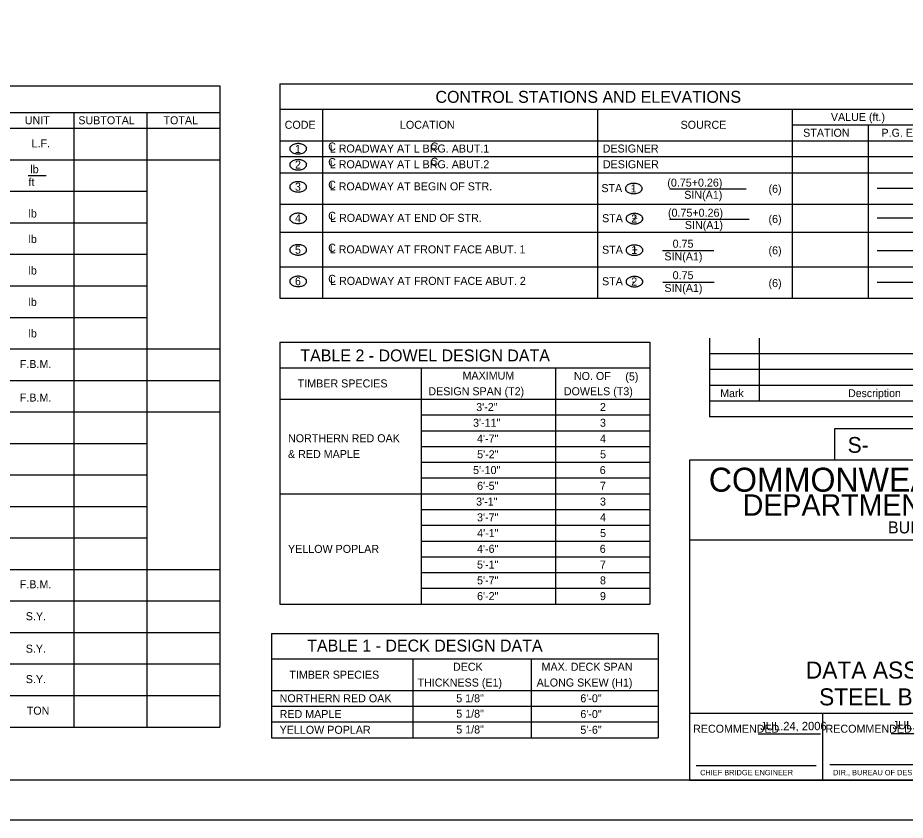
# Model space of a CAD drawing. Extents: x -5022 to -159, y 1126 to 7226.
# Drawn here: x -3465.8 to -3133.3, y 1125.8 to 1426.6 of the extents above; entities that cross this region are included whole.
import ezdxf

# ---------------------------------------------------------------- set-up
doc = ezdxf.new("R2010")
doc.units = 0
for name, color, linetype in [('1', 7, 'Continuous'), ('2', 7, 'Continuous'), ('4', 7, 'Continuous'), ('PLT-BNDY', 7, 'Continuous')]:
    doc.layers.add(name, color=color, linetype=linetype)

msp = doc.modelspace()

# ---------------------------------------------------------------- linework, layer by layer
at = {"layer": '2'}
for p, q in [((-3461.96, 1367.43), (-3455.17, 1367.43)), ((-3221.42, 1362.4), (-3192.81, 1362.4)), ((-3221.58, 1351.12), (-3191.77, 1351.12)), ((-3224.2, 1339.31), (-3204.93, 1339.31)), ((-3224.04, 1327.5), (-3204.88, 1327.5)), ((-3206.67, 1306.5), (-3206.67, 1276.97)), ((-3187.97, 1306.5), (-3187.97, 1282.88)), ((-3019.65, 1300.59), (-3206.67, 1300.59)), ((-3019.65, 1294.69), (-3206.67, 1294.69)), ((-3019.65, 1288.78), (-3206.67, 1288.78)), ((-3019.65, 1282.88), (-3206.67, 1282.88)), ((-3019.65, 1276.97), (-3206.67, 1276.97)), ((-3014.13, 1272.46), (-3159.81, 1272.46)), ((-3159.81, 1272.46), (-3159.81, 1260.81)), ((-3014.13, 1260.81), (-3214.13, 1260.81)), ((-3214.13, 1260.81), (-3214.13, 1140.81)), ((-3014.13, 1260.81), (-3159.81, 1260.81)), ((-3014.13, 1230.81), (-3214.13, 1230.81)), ((-3014.13, 1165.81), (-3214.13, 1165.81)), ((-3164.13, 1140.81), (-3164.13, 1165.81)), ((-3188.38, 1158.23), (-3165.01, 1158.23)), ((-3138.51, 1158.36), (-3116.01, 1158.36)), ((-3211.63, 1146.31), (-3166.63, 1146.31)), ((-3161.51, 1146.68), (-3116.51, 1146.68)), ((-3014.13, 1140.81), (-3800.13, 1140.81)), ((-3214.13, 1140.81), (-3014.13, 1140.81))]:
    msp.add_line(p, q, dxfattribs=at)
for centre, radius, start, end in [((-3362.68, 1377.46), 1.21, 145.8704, 180), ((-3362.68, 1377.46), 1.21, 180, 214.1296), ((-3361.75, 1376.83), 2.33, 121.4296, 145.8704), ((-3361.75, 1378.08), 2.33, 214.1296, 238.5704), ((-3361.14, 1375.83), 3.51, 104.2049, 121.4296), ((-3360.74, 1374.24), 5.14, 90, 104.2049), ((-3360.74, 1374.24), 5.14, 75.7951, 90), ((-3360.34, 1375.83), 3.51, 58.5704, 75.7951), ((-3359.73, 1376.83), 2.33, 34.1296, 58.5704), ((-3359.73, 1378.08), 2.33, 301.4296, 325.8704), ((-3358.8, 1377.46), 1.21, 0, 34.1296), ((-3358.8, 1377.46), 1.21, 325.8704, 0), ((-3361.14, 1379.08), 3.51, 238.5704, 255.7951), ((-3360.74, 1380.67), 5.14, 255.7951, 270), ((-3360.74, 1380.67), 5.14, 270, 284.2049), ((-3360.34, 1379.08), 3.51, 284.2049, 301.4296), ((-3362.68, 1371.45), 1.21, 145.8704, 180), ((-3362.68, 1371.45), 1.21, 180, 214.1296), ((-3361.75, 1370.82), 2.33, 121.4296, 145.8704), ((-3361.75, 1372.08), 2.33, 214.1296, 238.5704), ((-3361.14, 1369.82), 3.51, 104.2049, 121.4296), ((-3361.14, 1373.08), 3.51, 238.5704, 255.7951), ((-3360.74, 1368.23), 5.14, 90, 104.2049), ((-3360.74, 1368.23), 5.14, 75.7951, 90), ((-3360.34, 1369.82), 3.51, 58.5704, 75.7951), ((-3360.34, 1373.08), 3.51, 284.2049, 301.4296), ((-3359.73, 1370.82), 2.33, 34.1296, 58.5704), ((-3359.73, 1372.08), 2.33, 301.4296, 325.8704), ((-3358.8, 1371.45), 1.21, 0, 34.1296), ((-3358.8, 1371.45), 1.21, 325.8704, 0), ((-3360.74, 1374.67), 5.14, 255.7951, 270), ((-3360.74, 1374.67), 5.14, 270, 284.2049), ((-3362.68, 1363.17), 1.21, 145.8704, 180), ((-3361.75, 1362.54), 2.33, 121.4296, 145.8704), ((-3361.14, 1361.54), 3.51, 104.2049, 121.4296), ((-3360.74, 1359.96), 5.14, 90, 104.2049), ((-3360.74, 1359.96), 5.14, 75.7951, 90), ((-3360.34, 1361.54), 3.51, 58.5704, 75.7951), ((-3359.73, 1362.54), 2.33, 34.1296, 58.5704), ((-3358.8, 1363.17), 1.21, 0, 34.1296), ((-3235.99, 1361.92), 2.33, 121.4296, 145.8704), ((-3235.38, 1360.91), 3.51, 104.2049, 121.4296), ((-3234.98, 1359.33), 5.14, 90, 104.2049), ((-3234.98, 1359.33), 5.14, 75.7951, 90), ((-3234.57, 1360.91), 3.51, 58.5704, 75.7951), ((-3233.96, 1361.92), 2.33, 34.1296, 58.5704), ((-3362.68, 1363.17), 1.21, 180, 214.1296), ((-3361.75, 1363.8), 2.33, 214.1296, 238.5704), ((-3361.14, 1364.8), 3.51, 238.5704, 255.7951), ((-3360.74, 1366.39), 5.14, 255.7951, 270), ((-3360.74, 1366.39), 5.14, 270, 284.2049), ((-3360.34, 1364.8), 3.51, 284.2049, 301.4296), ((-3359.73, 1363.8), 2.33, 301.4296, 325.8704), ((-3358.8, 1363.17), 1.21, 325.8704, 0), ((-3236.92, 1362.54), 1.21, 145.8704, 180), ((-3236.92, 1362.54), 1.21, 180, 214.1296), ((-3235.99, 1363.17), 2.33, 214.1296, 238.5704), ((-3235.38, 1364.17), 3.51, 238.5704, 255.7951), ((-3234.98, 1365.76), 5.14, 255.7951, 270), ((-3234.98, 1365.76), 5.14, 270, 284.2049), ((-3234.57, 1364.17), 3.51, 284.2049, 301.4296), ((-3233.96, 1363.17), 2.33, 301.4296, 325.8704), ((-3233.04, 1362.54), 1.21, 0, 34.1296), ((-3233.04, 1362.54), 1.21, 325.8704, 0), ((-3362.68, 1351.36), 1.21, 145.8704, 180), ((-3362.68, 1351.36), 1.21, 180, 214.1296), ((-3361.75, 1350.73), 2.33, 121.4296, 145.8704), ((-3361.75, 1351.99), 2.33, 214.1296, 238.5704), ((-3361.14, 1349.73), 3.51, 104.2049, 121.4296), ((-3360.74, 1348.15), 5.14, 90, 104.2049), ((-3360.74, 1348.15), 5.14, 75.7951, 90), ((-3360.34, 1349.73), 3.51, 58.5704, 75.7951), ((-3359.73, 1350.73), 2.33, 34.1296, 58.5704), ((-3359.73, 1351.99), 2.33, 301.4296, 325.8704), ((-3358.8, 1351.36), 1.21, 0, 34.1296), ((-3358.8, 1351.36), 1.21, 325.8704, 0), ((-3236.68, 1351.26), 1.21, 145.8704, 180), ((-3236.68, 1351.26), 1.21, 180, 214.1296), ((-3235.75, 1350.64), 2.33, 121.4296, 145.8704), ((-3235.75, 1351.89), 2.33, 214.1296, 238.5704), ((-3235.14, 1349.63), 3.51, 104.2049, 121.4296), ((-3234.74, 1348.05), 5.14, 90, 104.2049), ((-3234.74, 1348.05), 5.14, 75.7951, 90), ((-3234.33, 1349.63), 3.51, 58.5704, 75.7951), ((-3233.72, 1350.64), 2.33, 34.1296, 58.5704), ((-3233.72, 1351.89), 2.33, 301.4296, 325.8704), ((-3232.8, 1351.26), 1.21, 0, 34.1296), ((-3232.8, 1351.26), 1.21, 325.8704, 0), ((-3361.14, 1352.99), 3.51, 238.5704, 255.7951), ((-3360.74, 1354.58), 5.14, 255.7951, 270), ((-3360.74, 1354.58), 5.14, 270, 284.2049), ((-3360.34, 1352.99), 3.51, 284.2049, 301.4296), ((-3235.14, 1352.89), 3.51, 238.5704, 255.7951), ((-3234.74, 1354.48), 5.14, 255.7951, 270), ((-3234.74, 1354.48), 5.14, 270, 284.2049), ((-3234.33, 1352.89), 3.51, 284.2049, 301.4296), ((-3362.68, 1339.55), 1.21, 145.8704, 180), ((-3361.75, 1338.93), 2.33, 121.4296, 145.8704), ((-3361.14, 1337.92), 3.51, 104.2049, 121.4296), ((-3360.74, 1336.34), 5.14, 90, 104.2049), ((-3360.74, 1336.34), 5.14, 75.7951, 90), ((-3360.34, 1337.92), 3.51, 58.5704, 75.7951), ((-3359.72, 1338.93), 2.33, 34.1296, 58.5704), ((-3358.8, 1339.55), 1.21, 0, 34.1296), ((-3235.75, 1338.82), 2.33, 121.4296, 145.8704), ((-3235.14, 1337.82), 3.51, 104.2049, 121.4296), ((-3234.74, 1336.24), 5.14, 90, 104.2049), ((-3234.74, 1336.24), 5.14, 75.7951, 90), ((-3234.33, 1337.82), 3.51, 58.5704, 75.7951), ((-3233.72, 1338.82), 2.33, 34.1296, 58.5704), ((-3362.68, 1339.55), 1.21, 180, 214.1296), ((-3361.75, 1340.18), 2.33, 214.1296, 238.5704), ((-3361.14, 1341.18), 3.51, 238.5704, 255.7951), ((-3360.74, 1342.77), 5.14, 255.7951, 270), ((-3360.74, 1342.77), 5.14, 270, 284.2049), ((-3360.34, 1341.18), 3.51, 284.2049, 301.4296), ((-3359.72, 1340.18), 2.33, 301.4296, 325.8704), ((-3358.8, 1339.55), 1.21, 325.8704, 0), ((-3236.68, 1339.45), 1.21, 145.8704, 180), ((-3236.68, 1339.45), 1.21, 180, 214.1296), ((-3235.75, 1340.08), 2.33, 214.1296, 238.5704), ((-3235.14, 1341.08), 3.51, 238.5704, 255.7951), ((-3234.74, 1342.67), 5.14, 255.7951, 270), ((-3234.74, 1342.67), 5.14, 270, 284.2049), ((-3234.33, 1341.08), 3.51, 284.2049, 301.4296), ((-3233.72, 1340.08), 2.33, 301.4296, 325.8704), ((-3232.8, 1339.45), 1.21, 0, 34.1296), ((-3232.8, 1339.45), 1.21, 325.8704, 0), ((-3362.68, 1327.74), 1.21, 145.8704, 180), ((-3362.68, 1327.74), 1.21, 180, 214.1296), ((-3361.75, 1327.11), 2.33, 121.4296, 145.8704), ((-3361.75, 1328.37), 2.33, 214.1296, 238.5704), ((-3361.14, 1326.11), 3.51, 104.2049, 121.4296), ((-3360.74, 1324.53), 5.14, 90, 104.2049), ((-3360.74, 1324.53), 5.14, 75.7951, 90), ((-3360.34, 1326.11), 3.51, 58.5704, 75.7951), ((-3359.72, 1327.11), 2.33, 34.1296, 58.5704), ((-3359.72, 1328.37), 2.33, 301.4296, 325.8704), ((-3358.8, 1327.74), 1.21, 0, 34.1296), ((-3358.8, 1327.74), 1.21, 325.8704, 0), ((-3236.68, 1327.64), 1.21, 145.8704, 180), ((-3236.68, 1327.64), 1.21, 180, 214.1296), ((-3235.75, 1327.01), 2.33, 121.4296, 145.8704), ((-3235.75, 1328.27), 2.33, 214.1296, 238.5704), ((-3235.14, 1326.01), 3.51, 104.2049, 121.4296), ((-3234.74, 1324.43), 5.14, 90, 104.2049), ((-3234.74, 1324.43), 5.14, 75.7951, 90), ((-3234.33, 1326.01), 3.51, 58.5704, 75.7951), ((-3233.72, 1327.01), 2.33, 34.1296, 58.5704), ((-3233.72, 1328.27), 2.33, 301.4296, 325.8704), ((-3232.8, 1327.64), 1.21, 0, 34.1296), ((-3232.8, 1327.64), 1.21, 325.8704, 0), ((-3361.14, 1329.37), 3.51, 238.5704, 255.7951), ((-3360.74, 1330.96), 5.14, 255.7951, 270), ((-3360.74, 1330.96), 5.14, 270, 284.2049), ((-3360.34, 1329.37), 3.51, 284.2049, 301.4296), ((-3235.14, 1329.27), 3.51, 238.5704, 255.7951), ((-3234.74, 1330.86), 5.14, 255.7951, 270), ((-3234.74, 1330.86), 5.14, 270, 284.2049), ((-3234.33, 1329.27), 3.51, 284.2049, 301.4296)]:
    msp.add_arc(centre, radius, start, end, dxfattribs=at)
at = {"layer": '4'}
for p, q in [((-3797.67, 1400.98), (-3390.14, 1400.98)), ((-3390.14, 1400.98), (-3390.14, 1160.75)), ((-3367.57, 1401.83), (-3109.78, 1401.83)), ((-3367.57, 1401.83), (-3367.57, 1321.43)), ((-3797.67, 1391.06), (-3390.14, 1391.06)), ((-3444.81, 1391.06), (-3444.81, 1160.75)), ((-3417.47, 1391.06), (-3417.47, 1160.75)), ((-3367.57, 1392.29), (-3109.78, 1392.29)), ((-3351.63, 1392.29), (-3351.63, 1321.43)), ((-3248.55, 1392.29), (-3248.55, 1321.43)), ((-3175.67, 1392.29), (-3175.67, 1321.43)), ((-3797.67, 1385.15), (-3390.14, 1385.15)), ((-3175.67, 1386.39), (-3109.78, 1386.39)), ((-3147.11, 1386.39), (-3147.11, 1321.43)), ((-3367.57, 1380.48), (-3109.78, 1380.48)), ((-3367.57, 1374.58), (-3109.78, 1374.58)), ((-3797.67, 1373.34), (-3390.14, 1373.34)), ((-3367.57, 1368.46), (-3109.78, 1368.46)), ((-3632.18, 1361.53), (-3417.47, 1361.53)), ((-3143.75, 1362.75), (-3113.2, 1362.75)), ((-3367.57, 1356.69), (-3109.78, 1356.69)), ((-3143.75, 1351.52), (-3113.2, 1351.52)), ((-3632.18, 1349.72), (-3417.47, 1349.72)), ((-3367.57, 1346.25), (-3109.78, 1346.25)), ((-3632.18, 1337.9), (-3417.47, 1337.9)), ((-3143.75, 1339.31), (-3113.2, 1339.31)), ((-3367.57, 1333.24), (-3109.78, 1333.24)), ((-3143.75, 1327.5), (-3113.2, 1327.5)), ((-3632.18, 1326.09), (-3417.47, 1326.09)), ((-3367.57, 1321.43), (-3109.78, 1321.43)), ((-3632.18, 1314.28), (-3417.47, 1314.28)), ((-3390.14, 1308.76), (-3390.14, 1187.02)), ((-3367.57, 1304.95), (-3228.96, 1304.95)), ((-3367.57, 1304.95), (-3367.57, 1206.83)), ((-3228.96, 1304.95), (-3228.96, 1206.83)), ((-3797.67, 1302.47), (-3390.14, 1302.47)), ((-3367.57, 1295.41), (-3228.96, 1295.41)), ((-3314.59, 1295.41), (-3314.59, 1206.83)), ((-3264.27, 1295.41), (-3264.27, 1206.83)), ((-3797.67, 1290.66), (-3390.14, 1290.66)), ((-3367.57, 1283.6), (-3228.96, 1283.6)), ((-3797.67, 1278.86), (-3390.14, 1278.86)), ((-3797.67, 1278.86), (-3391.79, 1278.86)), ((-3314.59, 1277.7), (-3228.96, 1277.7)), ((-3314.59, 1271.79), (-3228.96, 1271.79)), ((-3632.18, 1267.05), (-3417.47, 1267.05)), ((-3314.59, 1265.88), (-3228.96, 1265.88)), ((-3314.59, 1259.98), (-3228.96, 1259.98)), ((-3632.18, 1255.24), (-3417.47, 1255.24)), ((-3314.59, 1254.07), (-3228.96, 1254.07)), ((-3367.57, 1248.17), (-3228.96, 1248.17)), ((-3632.18, 1243.43), (-3417.47, 1243.43)), ((-3314.59, 1242.26), (-3228.96, 1242.26)), ((-3314.59, 1236.36), (-3228.96, 1236.36)), ((-3632.18, 1231.62), (-3417.47, 1231.62)), ((-3314.59, 1230.45), (-3228.96, 1230.45)), ((-3314.59, 1224.55), (-3228.96, 1224.55)), ((-3797.67, 1219.81), (-3391.79, 1219.81)), ((-3797.67, 1219.8), (-3390.14, 1219.8)), ((-3314.59, 1218.64), (-3228.96, 1218.64)), ((-3314.59, 1212.73), (-3228.96, 1212.73)), ((-3797.67, 1207.99), (-3390.14, 1207.99)), ((-3367.57, 1206.83), (-3228.96, 1206.83)), ((-3797.67, 1196.18), (-3390.14, 1196.18)), ((-3370.72, 1195.8), (-3370.72, 1156.73)), ((-3370.72, 1195.8), (-3225.81, 1195.8)), ((-3225.81, 1195.8), (-3225.81, 1156.73)), ((-3797.67, 1184.37), (-3390.14, 1184.37)), ((-3370.72, 1186.26), (-3225.81, 1186.26)), ((-3317.73, 1186.26), (-3317.73, 1156.73)), ((-3273.42, 1186.26), (-3273.42, 1156.73)), ((-3370.72, 1174.45), (-3225.81, 1174.45)), ((-3797.67, 1172.56), (-3390.14, 1172.56)), ((-3370.72, 1168.54), (-3225.81, 1168.54)), ((-3797.67, 1160.75), (-3390.14, 1160.75)), ((-3370.72, 1162.63), (-3225.81, 1162.63)), ((-3370.72, 1156.73), (-3225.81, 1156.73))]:
    msp.add_line(p, q, dxfattribs=at)
at = {"layer": 'PLT-BNDY'}
msp.add_lwpolyline([(-3840.13, 1719.81), (-2999.13, 1719.81), (-2999.13, 1125.81), (-3840.13, 1125.81)], close=True, dxfattribs=at)

# ---------------------------------------------------------------- texts
at = {"layer": '1'}
for p in [(-3187.57, 1159.55), (-3138, 1159.91)]:
    msp.add_text('JUL.24, 2006', height=3.1251, dxfattribs=at).set_placement(p)
at = {"layer": '2'}
for s, height, p in [('CONTROL STATIONS AND ELEVATIONS', 4.4793, (-3309.28, 1394.67)), ('VALUE (ft.)', 3.0001, (-3161.13, 1387.87)), ('UNIT', 3, (-3463.17, 1386.63)), ('SUBTOTAL', 3, (-3443.11, 1386.63)), ('TOTAL', 3, (-3411.2, 1386.63)), ('CODE', 3, (-3365.79, 1384.94)), ('LOCATION', 3, (-3322.6, 1384.94)), ('SOURCE', 3, (-3217.45, 1384.94)), ('STATION', 3, (-3171.51, 1381.96)), ('P.G. ELEV.', 3, (-3142.17, 1381.96)), ('L.F.', 3, (-3460.61, 1377.97)), ('1', 3, (-3361.93, 1375.91)), ('C', 3, (-3349.48, 1376.79)), ('L ROADWAY AT L BRG. ABUT.1', 3.0001, (-3348.89, 1376.05)), ('C', 3, (-3311.13, 1376.79)), ('DESIGNER', 3, (-3246.64, 1376.05)), ('C', 3, (-3349.48, 1370.93)), ('C', 3, (-3311.13, 1371.07)), ('lb', 3, (-3461.08, 1368.28)), ('2', 3, (-3361.93, 1370.01)), ('L ROADWAY AT L BRG. ABUT.2', 3.0001, (-3348.88, 1370.15)), ('DESIGNER', 3, (-3246.56, 1370.15)), ('ft', 3, (-3461.78, 1363.5)), ('3', 3, (-3361.93, 1361.73)), ('C', 3, (-3349.48, 1362.47)), ('L ROADWAY AT BEGIN OF STR.', 3.0001, (-3348.9, 1361.87)), ('STA   -', 3, (-3247.12, 1361.21)), ('1', 3, (-3236.17, 1361.1)), ('(0.75+0.26)', 3.0001, (-3222.41, 1363.27)), ('(6)', 3, (-3184.5, 1360.95)), ('SIN(A1)', 3, (-3216.07, 1358.7)), ('lb', 3, (-3461.79, 1351.69)), ('C', 3, (-3349.48, 1350.82)), ('(0.75+0.26)', 3.0001, (-3222.17, 1351.99)), ('4', 3, (-3361.93, 1349.92)), ('L ROADWAY AT END OF STR.', 3.0001, (-3348.77, 1350.06)), ('STA   +', 3, (-3246.88, 1349.93)), ('2', 3, (-3235.93, 1349.82)), ('SIN(A1)', 3, (-3215.84, 1347.41)), ('(6)', 3, (-3184.5, 1349.65)), ('lb', 3, (-3461.79, 1342.11)), ('5', 3, (-3361.93, 1338.11)), ('C', 3, (-3349.48, 1338.85)), ('L ROADWAY AT FRONT FACE ABUT. 1', 3.0001, (-3348.9, 1338.25)), ('STA   +', 3, (-3246.88, 1338.12)), ('1', 3, (-3235.93, 1338.01)), ('0.75', 3, (-3220.42, 1340.38)), ('(6)', 3, (-3184.5, 1337.88)), ('SIN(A1)', 3, (-3223.51, 1335.61)), ('lb', 3, (-3461.79, 1330.32)), ('C', 3, (-3349.48, 1327.19)), ('0.75', 3, (-3220.42, 1328.57)), ('6', 3, (-3361.93, 1326.3)), ('L ROADWAY AT FRONT FACE ABUT. 2', 3.0001, (-3348.77, 1326.44)), ('STA   -', 3, (-3246.88, 1326.3)), ('2', 3, (-3235.93, 1326.2)), ('SIN(A1)', 3, (-3223.51, 1323.79)), ('(6)', 3, (-3184.5, 1325.62)), ('lb', 3, (-3461.79, 1318.52)), ('lb', 3, (-3461.79, 1306.73)), ('TABLE 2 - DOWEL DESIGN DATA', 4.4793, (-3359.92, 1297.75)), ('F.B.M.', 3, (-3465.03, 1295.29)), ('MAXIMUM', 3, (-3299.15, 1290.98)), ('NO. OF', 3, (-3257.42, 1290.8)), ('(5)', 3, (-3238.15, 1290.62)), ('TIMBER SPECIES', 3.0001, (-3360.9, 1288.01)), ('DESIGN SPAN (T2)', 3.0001, (-3311.95, 1285.08)), ('DOWELS (T3)', 3.0001, (-3261.19, 1285.08)), ('Mark', 2.952, (-3202.57, 1284.38)), ('Description', 2.9523, (-3154.67, 1284.38)), ('F.B.M.', 3, (-3465.03, 1282.72)), ('3\'-2"', 3, (-3294.02, 1279.17)), ('2', 3, (-3247.67, 1279.17)), ('3\'-11"', 3, (-3295.2, 1273.27)), ('3', 3, (-3247.65, 1273.27)), ('NORTHERN RED OAK', 3.0001, (-3364.54, 1267.46)), ('4\'-7"', 3, (-3293.71, 1267.36)), ('4', 3, (-3247.64, 1267.36)), ('S-', 5.905, (-3154.86, 1263.52)), ('& RED MAPLE', 3.0001, (-3364.54, 1261.55)), ('5\'-2"', 3, (-3293.68, 1261.46)), ('5', 3, (-3247.61, 1261.46)), ('5\'-10"', 3, (-3295.2, 1255.55)), ('6', 3, (-3247.73, 1255.55)), ('COMMONWEALTH OF PENNSYLVANIA', 9, (-3206.88, 1248.93)), ('6\'-5"', 3, (-3293.68, 1249.65)), ('7', 3, (-3247.66, 1249.65)), ('DEPARTMENT OF TRANSPORTATION', 8.0002, (-3194.13, 1239.93)), ('3\'-1"', 3, (-3294.05, 1243.74)), ('3', 3, (-3247.65, 1243.74)), ('3\'-7"', 3, (-3293.71, 1237.83)), ('4', 3, (-3247.64, 1237.84)), ('BUREAU OF DESIGN', 4.5, (-3139.76, 1233.31)), ('4\'-1"', 3, (-3293.68, 1231.93)), ('5', 3, (-3247.61, 1231.93)), ('YELLOW POPLAR', 3.0001, (-3364.54, 1226)), ('4\'-6"', 3, (-3293.71, 1226.02)), ('6', 3, (-3247.73, 1226.02)), ('5\'-1"', 3, (-3293.71, 1220.12)), ('7', 3, (-3247.66, 1220.12)), ('5\'-7"', 3, (-3293.71, 1214.21)), ('8', 3, (-3247.65, 1214.21)), ('F.B.M.', 3, (-3465.03, 1212.74)), ('6\'-2"', 3, (-3293.71, 1208.3)), ('9', 3, (-3247.66, 1208.31)), ('S.Y.', 3, (-3462.8, 1200.77)), ('S.Y.', 3, (-3462.8, 1188.61)), ('TABLE 1 - DECK DESIGN DATA', 4.4793, (-3357.35, 1189.04)), ('DECK', 3, (-3302.73, 1181.83)), ('MAX. DECK SPAN', 3.0001, (-3269.54, 1181.83)), ('DATA ASSEMBLY SHEETS', 6.3794, (-3170.52, 1178.9)), ('TIMBER SPECIES', 3.0001, (-3364.04, 1178.85)), ('S.Y.', 3, (-3462.8, 1177.19)), ('THICKNESS (E1)', 3.0001, (-3316, 1175.92)), ('ALONG SKEW (H1)', 3.0001, (-3271.37, 1175.92)), ('STEEL BEAM-ENGLISH', 6.3794, (-3165.56, 1168.86)), ('NORTHERN RED OAK', 3.0001, (-3367.68, 1170.02)), ('5 1/8"', 3, (-3301.5, 1170.02)), ('6\'-0"', 3, (-3255, 1170.02)), ('TON', 3, (-3462.43, 1165.38)), ('5 1/8"', 3, (-3301.5, 1164.25)), ('RED MAPLE', 3, (-3367.68, 1164.11)), ('6\'-0"', 3, (-3255, 1164.11)), ('YELLOW POPLAR', 3.0001, (-3367.68, 1158.21)), ('5 1/8"', 3, (-3301.5, 1158.32)), ('5\'-6"', 3, (-3255, 1158.21)), ('RECOMMENDED', 3, (-3212.76, 1158.61)), ('RECOMMENDED', 3, (-3163.13, 1158.61)), ('CHIEF BRIDGE ENGINEER', 2.0002, (-3210.13, 1142.68)), ('DIR., BUREAU OF DESIGN', 2.0002, (-3160.26, 1142.68))]:
    msp.add_text(s, height=height, dxfattribs=at).set_placement(p)

doc.saveas('drawing.dxf')
